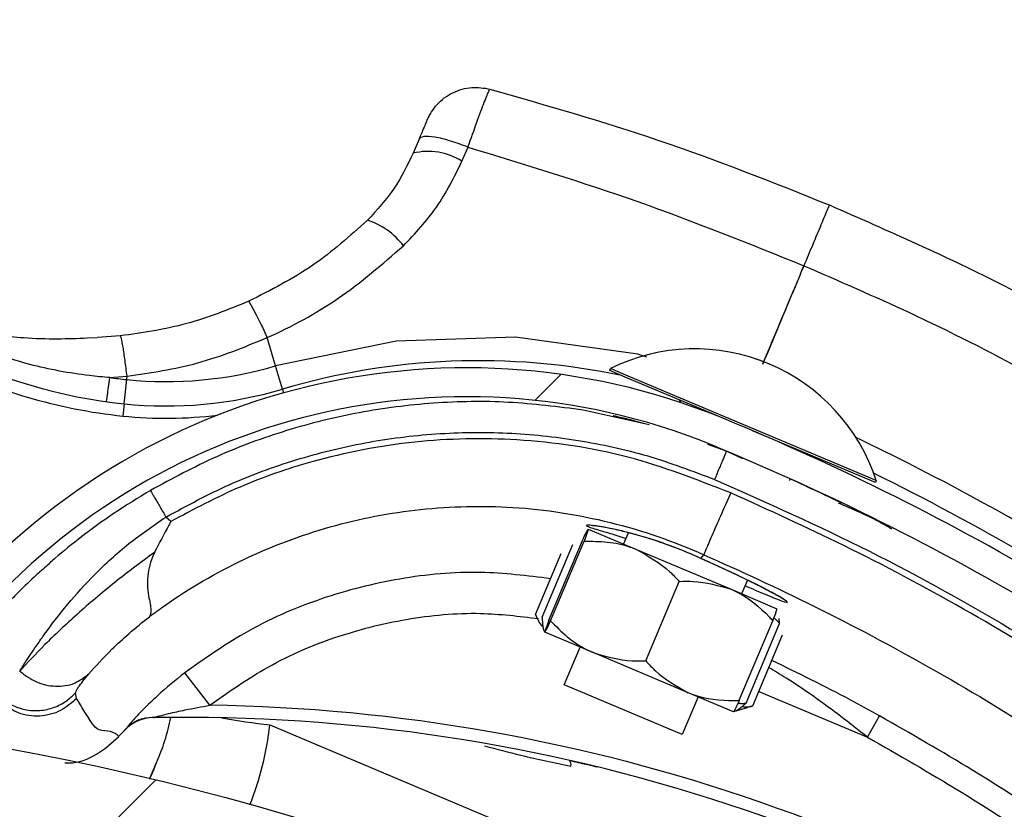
# Model space of a CAD drawing. Header units: inches. Extents: x 170 to 284, y 215 to 248.
# Tile 861 of 1056: x 235.8189 to 235.9012, y 225.0336 to 225.0996. Entities that reach past the tile are written whole.
import ezdxf

# ---------------------------------------------------------------- set-up
doc = ezdxf.new("R2010")
doc.units = ezdxf.units.IN
doc.header["$LTSCALE"] = 0.25
doc.header["$MEASUREMENT"] = 0
doc.layers.add('ANNOTATIONS', color=1, linetype='Continuous')
doc.layers.add('RH TOP OF HOOD', color=7, linetype='Continuous')
doc.styles.add('ARIAL', font='arial.ttf', dxfattribs={"height": 0.09375})
doc.dimstyles.new('STANDARD$0', dxfattribs={"dimtxt": 0.09375, "dimasz": 0.09375, "dimexe": 0.03125, "dimexo": 0.046875, "dimgap": 0.09, "dimtad": 0, "dimtih": 1, "dimtoh": 1, "dimdec": 4, "dimzin": 0, "dimdsep": 46, "dimtxsty": 'ARIAL', "dimcen": 0.09, "dimadec": 0, "dimazin": 0, "dimtfac": 1, "dimtdec": 4, "dimtofl": 0, "dimtmove": 0, "dimatfit": 1, "dimfxl": 1, "dimtolj": 1, "dimtzin": 0, "dimarcsym": 0})
pattern_1 = [(45, (225.4196035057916, 218.4993357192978), (-0.03026527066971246, 0.03026527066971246), [])]

# ---------------------------------------------------------------- blocks, each defined once
blk = doc.blocks.new('*D109')
at = {"layer": 'ANNOTATIONS', "color": 0, "lineweight": -2, "transparency": 16777216}
for p, q in [((234.6227546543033, 225.3844004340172), (234.6227546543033, 225.4781504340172)), ((235.2524818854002, 225.2906504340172), (234.5915046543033, 225.2906504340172)), ((235.7837724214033, 225.2379811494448), (234.5915046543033, 225.2379811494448)), ((234.6227546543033, 225.1442311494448), (234.6227546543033, 225.0504811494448)), ((234.6227546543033, 225.0504811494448), (234.5290046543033, 225.0504811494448))]:
    blk.add_line(p, q, dxfattribs=at)
at = {"layer": 'ANNOTATIONS', "color": 0, "transparency": 16777216}
for points in [[(234.6071296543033, 225.3844004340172), (234.6383796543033, 225.3844004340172), (234.6227546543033, 225.2906504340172)], [(234.6071296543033, 225.1442311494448), (234.6383796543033, 225.1442311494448), (234.6227546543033, 225.2379811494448)]]:
    blk.add_solid(points, dxfattribs=at)
at = {"layer": 'defpoints', "color": 0, "transparency": 16777216}
for p in [(235.2993568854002, 225.2906504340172), (234.6227546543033, 225.2379811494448), (235.8306474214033, 225.2379811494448)]:
    blk.add_point(p, dxfattribs=at)
at = {"layer": 'ANNOTATIONS', "color": 0, "transparency": 16777216, "insert": (234.2751020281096, 225.0504811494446), "char_height": 0.09375, "attachment_point": 5, "style": 'ARIAL'}
blk.add_mtext('\\A1;2 5/8"', dxfattribs=at)

msp = doc.modelspace()

# ---------------------------------------------------------------- hatches: boundary and pattern name
at = {"layer": 'RH TOP OF HOOD'}
h = msp.add_hatch(dxfattribs=at)
h.set_pattern_fill('ANSI31', color=256, scale=0.34241245, angle=2.8e-322, style=0)
h.set_pattern_definition([(45, (225.4529552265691, 218.4993357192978), (-0.03026527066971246, 0.03026527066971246), [])])
edge = h.paths.add_edge_path(flags=0)
edge.add_arc((235.7395956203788, 224.3915581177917), 0.021400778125, 89.9999999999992, 390.52248781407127, ccw=False)
edge.add_line((235.7395956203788, 224.4129588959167), (235.8123582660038, 224.4129588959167))
edge.add_arc((235.8123582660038, 224.8238538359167), 0.4108949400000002, 270, 450.0000000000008)
edge.add_line((235.8123582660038, 225.2347487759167), (235.3287006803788, 225.2347487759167))
edge.add_arc((235.3287006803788, 225.2390289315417), 0.004280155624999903, 180.0000000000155, 269.9999999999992, ccw=False)
edge.add_line((235.3244205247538, 225.2390289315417), (235.3244205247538, 225.2818304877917))
edge.add_arc((235.3287006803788, 225.2818304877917), 0.004280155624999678, 360, 540, ccw=False)
edge.add_line((235.3329808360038, 225.2818304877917), (235.3329808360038, 225.2390289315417))
edge.add_line((235.3329808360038, 225.2390289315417), (235.3297484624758, 225.2390289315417))
edge.add_line((235.3297484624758, 225.2390289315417), (235.3297484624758, 225.2818304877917))
edge.add_arc((235.3287006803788, 225.2818304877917), 0.001047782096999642, 360, 540.0000000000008)
edge.add_line((235.3276528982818, 225.2818304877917), (235.3276528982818, 225.2390289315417))
edge.add_arc((235.3287006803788, 225.2390289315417), 0.001047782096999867, 180, 270)
edge.add_line((235.3287006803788, 225.2379811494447), (235.8123582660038, 225.2379811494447))
edge.add_arc((235.8123582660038, 224.8238538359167), 0.4141273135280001, 269.9999999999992, 450, ccw=False)
edge.add_line((235.8123582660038, 224.4097265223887), (235.7395956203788, 224.4097265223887))
edge.add_arc((235.7395956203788, 224.3915581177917), 0.018168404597, 450.0000000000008, 750.5224878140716)
edge.add_arc((235.754343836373, 224.4002532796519), 0.001047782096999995, 390.5224878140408, 495.0000000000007)
edge.add_line((235.753602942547, 224.4009941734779), (235.7449077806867, 224.3922990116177))
edge.add_line((235.7449077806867, 224.3922990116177), (235.7426221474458, 224.3945846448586))
edge.add_line((235.7426221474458, 224.3945846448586), (235.751317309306, 224.4032798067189))
edge.add_arc((235.754343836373, 224.4002532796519), 0.004280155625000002, 390.522487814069, 495.0000000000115, ccw=False)
h = msp.add_hatch(dxfattribs=at)
h.set_pattern_fill('ANSI31', color=256, scale=0.34241245, style=0)
h.set_pattern_definition(pattern_1)
edge = h.paths.add_edge_path(flags=0)
edge.add_line((235.7790065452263, 225.2304686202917), (235.4365940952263, 225.2304686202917))
edge.add_line((235.4365940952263, 225.2304686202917), (235.4365940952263, 225.2347487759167))
edge.add_line((235.4365940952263, 225.2347487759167), (235.7790065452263, 225.2347487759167))
edge.add_arc((235.7790065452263, 224.8238538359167), 0.4108949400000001, 269.9999999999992, 450, ccw=False)
edge.add_line((235.7790065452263, 224.4129588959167), (235.7062438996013, 224.4129588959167))
edge.add_line((235.7062438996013, 224.4129588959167), (235.7062438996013, 224.4172390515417))
edge.add_line((235.7062438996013, 224.4172390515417), (235.7790065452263, 224.4172390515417))
edge.add_arc((235.7790065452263, 224.8238538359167), 0.406614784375, 270, 450.0000000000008)
h = msp.add_hatch(dxfattribs=at)
h.set_pattern_fill('ANSI31', color=256, scale=0.34241245, angle=2.8e-322, style=0)
h.set_pattern_definition(pattern_1)
edge = h.paths.add_edge_path(flags=0)
edge.add_arc((235.7834019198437, 225.0727969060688), 0.001712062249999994, 337.1636403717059, 359.3740606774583)
edge.add_line((235.7851138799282, 225.0727782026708), (235.7875277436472, 225.0727518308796))
edge.add_arc((235.7834019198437, 225.0727969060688), 0.004126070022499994, 337.1636403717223, 359.37406067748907, ccw=False)
edge.add_arc((235.7751970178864, 225.0762520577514), 0.01302879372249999, 288.63980774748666, 337.1636403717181, ccw=False)
edge.add_arc((235.7739415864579, 225.0813877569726), 0.01830194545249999, 247.1636403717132, 287.2250133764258, ccw=False)
edge.add_arc((235.7714033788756, 225.0753603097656), 0.01176186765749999, 179.3044980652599, 247.1636403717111, ccw=False)
edge.add_arc((235.7752916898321, 225.0762121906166), 0.01566536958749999, 122.42070840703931, 182.5944401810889, ccw=False)
edge.add_arc((235.7807375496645, 225.0682344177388), 0.02532140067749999, 460.0178885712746, 483.1445737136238, ccw=False)
edge.add_arc((235.7780306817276, 225.0782168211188), 0.01504902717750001, 419.31935873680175, 456.4782900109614, ccw=False)
edge.add_arc((235.7719760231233, 225.0672797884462), 0.02754708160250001, 340.4721435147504, 420.0962141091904, ccw=False)
edge.add_arc((235.8064998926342, 225.0562710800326), 0.008748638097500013, 528.1222592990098, 675.1050725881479)
edge.add_arc((235.8562581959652, 225.0137686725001), 0.05672062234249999, 426.7342761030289, 500.1735401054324, ccw=False)
edge.add_arc((235.7959140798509, 224.8673823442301), 0.2150521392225, 410.5896679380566, 427.3696940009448, ccw=False)
edge.add_arc((235.9133579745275, 225.0119038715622), 0.02884824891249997, 352.32248383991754, 408.5773971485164, ccw=False)
edge.add_arc((235.9703530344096, 225.0067024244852), 0.0284373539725, 537.2842342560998, 590.8827079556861)
edge.add_arc((235.9615196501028, 224.9964896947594), 0.01494630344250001, 232.4550811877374, 287.7108324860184)
edge.add_arc((235.9611760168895, 225.0003497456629), 0.0187470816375, 285.1215149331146, 318.6032563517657)
edge.add_arc((235.9647618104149, 224.996424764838), 0.0134739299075, 321.0411977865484, 359.4372861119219)
edge.add_arc((235.972227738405, 224.9960673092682), 0.006011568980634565, 362.1461729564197, 382.8812140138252)
edge.add_arc((235.9617369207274, 224.989859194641), 0.01816498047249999, 388.0629004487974, 427.163640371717)
edge.add_arc((235.9645409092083, 224.9965177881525), 0.01094007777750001, 427.1636403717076, 517.1636403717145)
edge.add_arc((235.956178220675, 225.0000393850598), 0.001866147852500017, 517.1636403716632, 532.8058868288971)
edge.add_line((235.9543267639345, 225.0002730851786), (235.951931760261, 225.0005753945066))
edge.add_arc((235.956178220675, 225.0000393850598), 0.004280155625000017, 517.1636403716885, 532.805886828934, ccw=False)
edge.add_arc((235.9645409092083, 224.9965177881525), 0.01335408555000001, 427.16364037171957, 517.1636403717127, ccw=False)
edge.add_arc((235.9617369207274, 224.989859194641), 0.020578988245, 387.77499868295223, 427.1636403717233, ccw=False)
edge.add_arc((235.972227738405, 224.9960673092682), 0.008425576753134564, 361.7413075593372, 383.66335128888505, ccw=False)
edge.add_arc((235.9647618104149, 224.996424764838), 0.01588793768, 320.85394262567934, 359.63422106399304, ccw=False)
edge.add_arc((235.9611760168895, 225.0003497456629), 0.02116108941, 285.2681711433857, 318.7408121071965, ccw=False)
edge.add_arc((235.9615196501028, 224.9964896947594), 0.01736031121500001, 232.34388850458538, 287.52949369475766, ccw=False)
edge.add_arc((235.9703530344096, 225.0067024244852), 0.030851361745, 177.0817976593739, 230.9431779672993, ccw=False)
edge.add_arc((235.9133579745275, 225.0119038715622), 0.02643424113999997, 352.105349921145, 408.4872534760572)
edge.add_arc((235.7959140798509, 224.8673823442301), 0.21263813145, 410.6013088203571, 427.3733299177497)
edge.add_arc((235.8562581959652, 225.0137686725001), 0.05430661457, 426.7202670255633, 500.278175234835)
edge.add_arc((235.8064998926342, 225.0562710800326), 0.01116264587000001, 167.2246792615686, 315.6927275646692, ccw=False)
edge.add_arc((235.7719760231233, 225.0672797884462), 0.02513307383, 340.1350405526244, 420.1342981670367)
edge.add_arc((235.7780306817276, 225.0782168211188), 0.01263501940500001, 419.2466876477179, 456.1463371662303)
edge.add_arc((235.7807375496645, 225.0682344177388), 0.022907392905, 460.2079467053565, 483.1833555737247)
edge.add_arc((235.7752916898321, 225.0762121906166), 0.01325136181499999, 482.3558808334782, 542.8988901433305)
edge.add_arc((235.7714033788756, 225.0753603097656), 0.009347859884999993, 538.8861644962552, 607.1636403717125)
edge.add_arc((235.7739415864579, 225.0813877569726), 0.01588793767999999, 247.1636403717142, 287.1158192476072)
edge.add_arc((235.7751970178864, 225.0762520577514), 0.01061478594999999, 288.7981416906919, 337.1636403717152)
h = msp.add_hatch(dxfattribs=at)
h.set_pattern_fill('ANSI32', color=256, scale=0.34241245, angle=2.8e-322, style=0)
h.set_pattern_definition([(45, (225.4196035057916, 218.4993357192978), (-0.09079581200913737, 0.09079581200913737), []), (45, (225.4801340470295, 218.4993357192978), (-0.09079581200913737, 0.09079581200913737), [])])
edge = h.paths.add_edge_path(flags=0)
edge.add_arc((235.7790065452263, 224.8238538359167), 0.2182879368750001, 180, 540, ccw=False)
edge = h.paths.add_edge_path(flags=0)
edge.add_arc((235.7790065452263, 224.8238538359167), 0.2097276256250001, 180, 540, ccw=False)

# ---------------------------------------------------------------- linework, layer by layer
for p, q in [((235.8523079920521, 225.0896077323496), (235.8518105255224, 225.0884264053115)), ((235.855892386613, 225.087753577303), (235.8563992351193, 225.0889392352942)), ((235.8245596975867, 225.0729928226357), (235.8254276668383, 225.0730176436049)), ((235.8273371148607, 225.0731593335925), (235.8254276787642, 225.0730180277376)), ((235.8403068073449, 225.0706634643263), (235.8396117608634, 225.0730136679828)), ((235.8408835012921, 225.068713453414), (235.8403068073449, 225.0706634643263)), ((235.8682401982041, 225.0702687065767), (235.8683066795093, 225.0704264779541)), ((235.8697292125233, 225.0696412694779), (235.8682401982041, 225.0702687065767)), ((235.8683066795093, 225.0704264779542), (235.8683072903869, 225.07042792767)), ((235.8697956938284, 225.0697990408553), (235.8683066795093, 225.0704264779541)), ((235.8264678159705, 225.0696796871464), (235.8278973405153, 225.0697873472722)), ((235.8276602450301, 225.0674882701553), (235.8278688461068, 225.0695110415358)), ((235.8278688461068, 225.0695110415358), (235.8278973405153, 225.0697873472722)), ((235.8779820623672, 225.0661637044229), (235.8697292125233, 225.0696412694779)), ((235.8905208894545, 225.0610659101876), (235.8697956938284, 225.0697990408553)), ((235.8408835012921, 225.068713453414), (235.8409784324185, 225.0683924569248)), ((235.8276602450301, 225.0674882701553), (235.8275548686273, 225.0664664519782)), ((235.8715515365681, 225.0657250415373), (235.8660163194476, 225.0669612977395)), ((235.8904544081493, 225.0609081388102), (235.8801786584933, 225.0652381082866)), ((235.8779989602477, 225.0635380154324), (235.8764451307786, 225.0640823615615)), ((235.8776672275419, 225.0636721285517), (235.8779199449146, 225.0635648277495)), ((235.8793740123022, 225.0628915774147), (235.8779989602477, 225.0635380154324)), ((235.8781469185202, 225.0634684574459), (235.87939617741, 225.0629380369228)), ((235.883315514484, 225.061227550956), (235.8832490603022, 225.0610698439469)), ((235.8905208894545, 225.0610659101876), (235.8904544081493, 225.0609081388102)), ((235.8905215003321, 225.0610673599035), (235.8905208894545, 225.0610659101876)), ((235.887627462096, 225.0591850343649), (235.8876294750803, 225.0591840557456)), ((235.8315672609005, 225.0576551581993), (235.8311507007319, 225.0580284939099)), ((235.8664469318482, 225.0570161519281), (235.8704932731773, 225.055311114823)), ((235.8694042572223, 225.0557700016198), (235.8698006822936, 225.0567107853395)), ((235.8626022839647, 225.049653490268), (235.8651682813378, 225.0557430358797)), ((235.8631642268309, 225.0494167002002), (235.8659630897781, 225.0560588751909)), ((235.8633008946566, 225.0493591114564), (235.8660997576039, 225.0560012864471)), ((235.8704932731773, 225.055311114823), (235.8783809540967, 225.0519874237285)), ((235.8620432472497, 225.0498890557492), (235.8641857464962, 225.0549735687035)), ((235.8758595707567, 225.0545692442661), (235.8758594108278, 225.0545692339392)), ((235.8758595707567, 225.0545692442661), (235.8760995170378, 225.0548698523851)), ((235.8712569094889, 225.04600662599), (235.8740557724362, 225.0526488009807)), ((235.8783809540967, 225.0519874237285), (235.8822222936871, 225.050368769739)), ((235.8797475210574, 225.0527600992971), (235.879264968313, 225.0516149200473)), ((235.882437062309, 225.0491171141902), (235.8824156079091, 225.0495459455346)), ((235.8790762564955, 225.0427117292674), (235.8818751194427, 225.0493539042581)), ((235.8796381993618, 225.0424749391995), (235.882437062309, 225.0491171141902)), ((235.8668633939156, 225.0466967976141), (235.8628170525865, 225.0484018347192)), ((235.8801972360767, 225.0422393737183), (235.882696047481, 225.0481694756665)), ((235.8644447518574, 225.0440002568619), (235.8657743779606, 225.0471556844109)), ((235.874751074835, 225.0433731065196), (235.8668633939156, 225.0466967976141)), ((235.8348153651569, 225.0422983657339), (235.8327224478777, 225.0450059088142)), ((235.8651057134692, 225.0437217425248), (235.8644447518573, 225.0440002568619)), ((235.8236735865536, 225.042871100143), (235.8235816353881, 225.0433281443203)), ((235.8743054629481, 225.0398451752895), (235.8651057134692, 225.0437217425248)), ((235.8756350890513, 225.0430006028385), (235.8743054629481, 225.0398451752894)), ((235.8785924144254, 225.0417544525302), (235.874751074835, 225.0433731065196)), ((235.8807079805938, 225.0434514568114), (235.889786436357, 225.0396254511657)), ((235.8801972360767, 225.0422393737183), (235.8797202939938, 225.0421094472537)), ((235.8797283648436, 225.0420814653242), (235.8785933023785, 225.0417540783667)), ((235.889786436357, 225.0396254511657), (235.8907816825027, 225.0414214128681)), ((235.8398334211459, 225.0406547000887), (235.9001262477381, 225.0152648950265)), ((235.8274607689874, 225.0399597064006), (235.8272178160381, 225.0397017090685)), ((235.8277586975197, 225.0402884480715), (235.8274607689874, 225.0399597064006))]:
    msp.add_line(p, q, dxfattribs=at)
at = {"layer": 'RH TOP OF HOOD', "flags": 128}
msp.add_lwpolyline([(235.8713489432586, 225.0713878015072), (235.8705861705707, 225.0716296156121), (235.8603798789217, 225.0730432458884), (235.8503882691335, 225.0727232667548), (235.8403068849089, 225.070663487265), (235.8403068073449, 225.0706634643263), (235.8403068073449, 225.0706634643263)], dxfattribs=at)
at = {"layer": 'RH TOP OF HOOD'}
msp.add_circle((235.7790065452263, 224.8238538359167), 0.218287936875, dxfattribs=at)
for centre, radius, start, end in [((235.7790065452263, 224.8238538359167), 0.4141273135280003, 269.9999999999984, 90), ((235.7790065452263, 224.8238538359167), 0.4108949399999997, 269.9999999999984, 90), ((235.7790065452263, 224.8238538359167), 0.406614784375, 269.9999999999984, 90), ((235.8530604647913, 225.0832912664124), 0.005285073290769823, 57.59951286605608, 103.6802759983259), ((235.8461306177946, 225.076996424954), 0.006116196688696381, 37.15960504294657, 72.26721819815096), ((235.8183116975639, 225.0641741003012), 0.02306145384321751, 22.53854507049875, 31.00225344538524), ((235.8320860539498, 225.1104046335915), 0.04314396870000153, 242.9349440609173, 264.112107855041), ((235.8753677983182, 225.0561443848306), 0.01593228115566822, 17.9931171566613, 116.3079590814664), ((235.8753684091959, 225.0561458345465), 0.01593228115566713, 17.9931171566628, 116.3079590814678), ((235.8320860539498, 225.1104046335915), 0.04417120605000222, 242.9349440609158, 264.1121078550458), ((235.8572946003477, 225.0132215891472), 0.05786770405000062, 78.06553168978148, 106.4749942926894), ((235.8562581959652, 225.0137686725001), 0.0567206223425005, 66.73427610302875, 140.1735401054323), ((235.8311727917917, 225.1015488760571), 0.03220774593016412, 264.1121078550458, 286.4749942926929), ((235.8320860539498, 225.1104046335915), 0.04111046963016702, 262.1441368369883, 264.1121078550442), ((235.8311727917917, 225.1015488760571), 0.03424124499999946, 264.1121078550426, 286.4749942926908), ((235.8562581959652, 225.0137686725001), 0.05430661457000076, 66.72026702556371, 140.2781752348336), ((235.873699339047, 225.0673738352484), 0.0005478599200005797, 21.72874536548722, 67.150538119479), ((235.8311727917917, 225.1015488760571), 0.03526848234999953, 264.1121078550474, 277.0023013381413), ((235.7959140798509, 224.8673823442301), 0.2150521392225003, 50.58966793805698, 67.36969400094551), ((235.7946527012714, 224.8679517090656), 0.2180957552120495, 54.34286357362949, 64.41721368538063), ((235.7959140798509, 224.8673823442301), 0.2126381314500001, 50.60130882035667, 67.37332991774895), ((235.8845697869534, 225.0627932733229), 0.0005478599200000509, 67.15053811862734, 96.44571348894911), ((235.7946527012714, 224.8679517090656), 0.2160622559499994, 48.25661905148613, 63.72336243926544), ((235.8327236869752, 224.8957607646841), 0.1465525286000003, 52.50425874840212, 89.18221539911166), ((235.8301588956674, 225.0378387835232), 0.003424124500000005, 91.03419064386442, 137.7860518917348), ((235.8327236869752, 224.8957607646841), 0.1455252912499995, 52.51806501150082, 91.03419064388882), ((235.8147426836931, 225.0445157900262), 0.01712062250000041, 335.7741374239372, 349.1102405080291), ((235.8464263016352, 225.0988820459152), 0.05859940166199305, 259.5561769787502, 263.5401095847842), ((235.8143090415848, 225.0434860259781), 0.02568093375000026, 338.2581340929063, 353.6702662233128), ((235.8308239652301, 225.0372798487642), 0.0005136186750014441, 155.774137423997, 157.1778958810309), ((235.8644789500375, 225.0373341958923), 0.0005320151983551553, 345.9861555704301, 41.99205636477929)]:
    msp.add_arc(centre, radius, start, end, dxfattribs=at)
for points, knots in [([(235.8529766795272, 225.0911956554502), (235.8532255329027, 225.0916513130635), (235.853740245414, 225.0925937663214), (235.8550920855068, 225.0935618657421), (235.8566787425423, 225.0940405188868), (235.8577305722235, 225.0938706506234), (235.858239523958, 225.0937884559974)], [0, 0, 0, 0, 0.2415860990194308, 0.4996813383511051, 0.757909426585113, 1, 1, 1, 1]), ([(235.8563982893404, 225.0889341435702), (235.8566563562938, 225.0896649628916), (235.8571757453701, 225.0911358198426), (235.8577874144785, 225.0927750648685), (235.8581643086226, 225.0937161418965), (235.8581941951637, 225.0936974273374), (235.8582058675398, 225.093690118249)], [0, 0, 0, 0, 0.2719162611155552, 0.5472623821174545, 0.8231804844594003, 0.9999999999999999, 0.9999999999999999, 0.9999999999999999, 0.9999999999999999]), ([(235.8582294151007, 225.0937685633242), (235.862938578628, 225.0924327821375), (235.8725592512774, 225.0897038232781), (235.881853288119, 225.0859970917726), (235.8865980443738, 225.0841047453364)], [0, 0, 0, 0, 0.4894838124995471, 0.9999999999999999, 0.9999999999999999, 0.9999999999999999, 0.9999999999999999]), ([(235.852976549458, 225.0911953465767), (235.8529769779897, 225.091196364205), (235.8530105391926, 225.0912760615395), (235.8529715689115, 225.0911835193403), (235.8528466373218, 225.0908868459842), (235.8526113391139, 225.0903280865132), (235.852408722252, 225.0898469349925), (235.8523079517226, 225.0896076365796)], [0, 0, 0, 0, 0.003230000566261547, 0.2529631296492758, 0.5032304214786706, 0.7529340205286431, 1, 1, 1, 1]), ([(235.8563982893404, 225.0889341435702), (235.8559090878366, 225.0891153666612), (235.8548953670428, 225.0894908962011), (235.853567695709, 225.0898018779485), (235.8526012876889, 225.0898686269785), (235.8524034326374, 225.0896925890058), (235.8523079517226, 225.0896076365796)], [0, 0, 0, 0, 0.2412900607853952, 0.4999999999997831, 0.7587099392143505, 0.9999999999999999, 0.9999999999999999, 0.9999999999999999, 0.9999999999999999]), ([(235.8518105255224, 225.0884264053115), (235.8513299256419, 225.087423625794), (235.8503496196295, 225.0853782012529), (235.8487889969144, 225.0836850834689), (235.8479934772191, 225.0828220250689)], [0, 0, 0, 0, 0.4902549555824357, 1, 1, 1, 1]), ([(235.8563980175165, 225.0889342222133), (235.8611482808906, 225.0874853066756), (235.8706400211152, 225.0845901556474), (235.879863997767, 225.0808793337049), (235.8844717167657, 225.0790256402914)], [0, 0, 0, 0, 0.5004628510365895, 1, 1, 1, 1]), ([(235.8510049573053, 225.0806908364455), (235.8519820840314, 225.0817282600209), (235.8539766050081, 225.0838458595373), (235.8552452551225, 225.0864335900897), (235.855892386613, 225.087753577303)], [0, 0, 0, 0, 0.4899054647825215, 1, 1, 1, 1]), ([(235.88660712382, 225.0841009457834), (235.8915322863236, 225.0819376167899), (235.9010645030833, 225.0777506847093), (235.9100867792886, 225.0725567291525), (235.9144473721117, 225.0700464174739)], [0, 0, 0, 0, 0.5166859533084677, 0.9999999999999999, 0.9999999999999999, 0.9999999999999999, 0.9999999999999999]), ([(235.8865821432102, 225.0840667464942), (235.8865842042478, 225.0840717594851), (235.8865898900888, 225.0840855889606), (235.8864215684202, 225.0836838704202), (235.8859832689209, 225.0826370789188), (235.8852533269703, 225.0808932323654), (235.8847149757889, 225.0796068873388), (235.8844717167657, 225.0790256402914)], [0, 0, 0, 0, 0.09013511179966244, 0.2486582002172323, 0.541413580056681, 0.7927834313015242, 1, 1, 1, 1]), ([(235.8479934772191, 225.0828220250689), (235.8465251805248, 225.0815053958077), (235.8435373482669, 225.0788261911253), (235.8399189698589, 225.0769875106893), (235.838078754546, 225.0760524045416)], [0, 0, 0, 0, 0.4914254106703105, 1, 1, 1, 1]), ([(235.8396117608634, 225.0730136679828), (235.8396117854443, 225.0730136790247), (235.8416828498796, 225.0739440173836), (235.8457816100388, 225.0761520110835), (235.8492447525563, 225.0791613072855), (235.8510049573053, 225.0806908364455)], [0, 0, 0, 0, 5.836249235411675e-06, 0.4917349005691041, 0.9999999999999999, 0.9999999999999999, 0.9999999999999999, 0.9999999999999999]), ([(235.8844717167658, 225.0790256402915), (235.8842252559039, 225.0784372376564), (235.8830757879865, 225.0756929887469), (235.8819265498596, 225.0729492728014), (235.8810237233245, 225.0707938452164)], [0, 0, 0, 0, 0.2144129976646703, 0.9999999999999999, 0.9999999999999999, 0.9999999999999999, 0.9999999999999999]), ([(235.8810330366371, 225.0707905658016), (235.8818874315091, 225.0728305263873), (235.8830365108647, 225.0755740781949), (235.8841858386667, 225.0783181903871), (235.8844805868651, 225.0790219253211)], [0, 0, 0, 0, 0.7435473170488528, 0.9999999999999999, 0.9999999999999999, 0.9999999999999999, 0.9999999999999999]), ([(235.8844805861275, 225.0790219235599), (235.8874279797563, 225.0777439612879), (235.8937977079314, 225.0749821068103), (235.9031246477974, 225.0702675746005), (235.9093668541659, 225.0666196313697), (235.9123884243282, 225.0648538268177)], [0, 0, 0, 0, 0.3076441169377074, 0.6648617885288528, 1, 1, 1, 1]), ([(235.838078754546, 225.0760524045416), (235.8363696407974, 225.0753610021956), (235.8329059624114, 225.0739598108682), (235.8292095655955, 225.073428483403), (235.8273371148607, 225.0731593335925)], [0, 0, 0, 0, 0.4934389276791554, 1, 1, 1, 1]), ([(235.8131133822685, 225.0741353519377), (235.8137850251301, 225.0739407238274), (235.8151127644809, 225.0735559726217), (235.8171699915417, 225.0732047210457), (235.8195029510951, 225.0729662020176), (235.8220010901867, 225.0728907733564), (235.8237422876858, 225.07296022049), (235.8245596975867, 225.0729928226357)], [0, 0, 0, 0, 0.1754155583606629, 0.3467708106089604, 0.5287700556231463, 0.7787798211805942, 1, 1, 1, 1]), ([(235.8264685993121, 225.0696797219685), (235.8264685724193, 225.0696797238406), (235.8258948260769, 225.0697196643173), (235.8236437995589, 225.0699368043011), (235.81910628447, 225.0707766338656), (235.8153383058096, 225.0721938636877), (235.8131516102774, 225.0730163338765)], [0, 0, 0, 0, 5.869764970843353e-06, 0.1252288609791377, 0.4923383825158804, 1, 1, 1, 1]), ([(235.8278973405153, 225.0697873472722), (235.827843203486, 225.0702416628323), (235.8277317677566, 225.0711768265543), (235.8275665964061, 225.0722845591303), (235.8274241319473, 225.0730284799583), (235.8273655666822, 225.0731165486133), (235.8273371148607, 225.0731593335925)], [0, 0, 0, 0, 0.2429069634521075, 0.4999999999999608, 0.7570930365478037, 1, 1, 1, 1]), ([(235.8278973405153, 225.0697873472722), (235.8298880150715, 225.0700841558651), (235.8339216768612, 225.0706855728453), (235.8376987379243, 225.0722309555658), (235.8396117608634, 225.0730136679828)], [0, 0, 0, 0, 0.4935154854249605, 1, 1, 1, 1]), ([(235.8660163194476, 225.0669612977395), (235.8639442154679, 225.0672281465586), (235.8597984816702, 225.0677620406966), (235.8535162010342, 225.0676436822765), (235.847292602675, 225.0668663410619), (235.8412151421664, 225.0653525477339), (235.8353394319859, 225.0632053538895), (235.8316821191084, 225.0612317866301), (235.8298566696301, 225.0602467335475)], [0, 0, 0, 0, 0.1669692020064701, 0.3340613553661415, 0.5010874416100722, 0.6678519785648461, 0.8342172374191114, 0.9999999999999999, 0.9999999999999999, 0.9999999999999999, 0.9999999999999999]), ([(235.868810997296, 225.0664283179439), (235.8687533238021, 225.066441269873), (235.868459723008, 225.0665072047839), (235.8686362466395, 225.0664642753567), (235.8693085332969, 225.0663329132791), (235.8705981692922, 225.06600048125), (235.8711704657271, 225.0658529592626)], [0, 0, 0, 0, 0.06273411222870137, 0.3193630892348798, 0.6979565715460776, 0.9999999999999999, 0.9999999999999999, 0.9999999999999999, 0.9999999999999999]), ([(235.8686529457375, 225.0664641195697), (235.8686422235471, 225.066466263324), (235.8685999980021, 225.0664747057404), (235.8693414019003, 225.0663261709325), (235.870605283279, 225.0659994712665), (235.8711650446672, 225.0658547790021)], [0, 0, 0, 0, 0.1593901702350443, 0.6277016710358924, 1, 1, 1, 1]), ([(235.8686529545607, 225.0664640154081), (235.8686422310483, 225.0664661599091), (235.868600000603, 225.0664746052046), (235.8693417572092, 225.0663259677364), (235.8706062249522, 225.0659991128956), (235.8711665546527, 225.0658542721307)], [0, 0, 0, 0, 0.1593327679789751, 0.6274710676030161, 1, 1, 1, 1]), ([(235.8686529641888, 225.0664639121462), (235.8686422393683, 225.0664660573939), (235.868600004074, 225.0664745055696), (235.8693421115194, 225.0663257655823), (235.8706071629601, 225.0659987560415), (235.8711680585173, 225.065853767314)], [0, 0, 0, 0, 0.159275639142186, 0.6272415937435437, 0.9999999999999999, 0.9999999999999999, 0.9999999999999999, 0.9999999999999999]), ([(235.8311507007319, 225.0580284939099), (235.8328943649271, 225.0589701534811), (235.8363845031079, 225.0608549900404), (235.841989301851, 225.0628977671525), (235.8477779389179, 225.0643379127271), (235.8537062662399, 225.0650839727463), (235.8596802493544, 225.0651622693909), (235.8656168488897, 225.0645316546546), (235.8714489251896, 225.0632750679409), (235.8751585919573, 225.0618695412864), (235.8770075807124, 225.0611689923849)], [0, 0, 0, 0, 0.1247413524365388, 0.249683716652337, 0.3746881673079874, 0.4999855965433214, 0.6253465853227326, 0.7503062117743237, 0.8755465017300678, 1, 1, 1, 1]), ([(235.8783551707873, 225.0600467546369), (235.8755238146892, 225.0611492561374), (235.8697671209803, 225.0633908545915), (235.860780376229, 225.0646910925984), (235.851851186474, 225.0645295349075), (235.8440735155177, 225.0630145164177), (235.8372445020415, 225.0606722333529), (235.8334694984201, 225.058666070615), (235.8315672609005, 225.0576551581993)], [0, 0, 0, 0, 0.1870908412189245, 0.3803918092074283, 0.5558755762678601, 0.7364481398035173, 0.8671952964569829, 1, 1, 1, 1]), ([(235.8779989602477, 225.0635380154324), (235.8779857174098, 225.0635063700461), (235.8779653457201, 225.0634576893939), (235.8778417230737, 225.0631622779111), (235.8777137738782, 225.0628565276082), (235.8775549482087, 225.0624769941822), (235.8773241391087, 225.0619254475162), (235.8771322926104, 225.061467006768), (235.8770075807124, 225.0611689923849)], [0, 0, 0, 0, 0.2394568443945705, 0.3683606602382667, 0.4999999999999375, 0.631639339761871, 0.7605431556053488, 0.9999999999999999, 0.9999999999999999, 0.9999999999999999, 0.9999999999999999]), ([(235.8770075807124, 225.0611689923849), (235.8813519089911, 225.0592323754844), (235.890063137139, 225.0553490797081), (235.9026258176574, 225.0483123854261), (235.9148602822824, 225.0404946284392), (235.9225578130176, 225.0345434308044), (235.9264158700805, 225.0315606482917)], [0, 0, 0, 0, 0.2468628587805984, 0.4950083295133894, 0.7468945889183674, 1, 1, 1, 1]), ([(235.8876274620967, 225.0591850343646), (235.8875400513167, 225.059227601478), (235.8874519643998, 225.0592704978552), (235.8867742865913, 225.0595970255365), (235.8857816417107, 225.0600763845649), (235.8841338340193, 225.0608364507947), (235.8833107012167, 225.061216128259)], [0, 0, 0, 0, 0.3307707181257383, 0.3333292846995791, 0.6669765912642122, 1, 1, 1, 1]), ([(235.8298566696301, 225.0602467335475), (235.8288238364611, 225.0596166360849), (235.8267837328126, 225.0583720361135), (235.8241097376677, 225.0564122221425), (235.8222163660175, 225.0548846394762), (235.8213833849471, 225.0541295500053), (235.8211357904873, 225.0539051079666)], [0, 0, 0, 0, 0.3013203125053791, 0.5951829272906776, 0.8796725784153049, 1, 1, 1, 1]), ([(235.8298566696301, 225.0602467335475), (235.8298739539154, 225.0602171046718), (235.8299005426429, 225.0601715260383), (235.8300619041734, 225.0598949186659), (235.8302289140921, 225.0596086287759), (235.8304362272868, 225.0592532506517), (235.8307374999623, 225.0587368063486), (235.8309879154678, 225.0583075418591), (235.8311507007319, 225.0580284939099)], [0, 0, 0, 0, 0.2394567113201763, 0.3683605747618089, 0.5000000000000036, 0.631639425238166, 0.7605432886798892, 1, 1, 1, 1]), ([(235.8783551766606, 225.0600467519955), (235.878063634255, 225.0593837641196), (235.8774805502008, 225.0580577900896), (235.8767402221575, 225.0563718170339), (235.876215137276, 225.0551661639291), (235.8761380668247, 225.0549686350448), (235.8760995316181, 225.0548698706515)], [0, 0, 0, 0, 0.2500007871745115, 0.5000009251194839, 0.7500005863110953, 1, 1, 1, 1]), ([(235.9258055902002, 225.0313696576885), (235.9228380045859, 225.0336762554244), (235.9168942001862, 225.0382961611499), (235.9075273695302, 225.0446041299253), (235.8978465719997, 225.0504289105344), (235.8881299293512, 225.0556173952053), (235.8815257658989, 225.058609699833), (235.8783549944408, 225.0600463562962)], [0, 0, 0, 0, 0.2027568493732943, 0.4061035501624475, 0.6088604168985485, 0.8122072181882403, 1, 1, 1, 1]), ([(235.8297717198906, 225.0497013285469), (235.8301852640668, 225.0500064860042), (235.8326638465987, 225.0518354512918), (235.8375824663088, 225.0546741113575), (235.8448137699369, 225.0574135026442), (235.8524130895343, 225.0588663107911), (235.860333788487, 225.0590564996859), (235.8683519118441, 225.0578062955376), (235.8735905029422, 225.0560026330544), (235.8760995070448, 225.0548698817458), (235.8760995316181, 225.0548698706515)], [0, 0, 0, 0, 0.03155846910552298, 0.1891461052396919, 0.346733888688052, 0.5043277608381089, 0.6619226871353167, 0.8309600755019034, 0.9999983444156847, 1, 1, 1, 1]), ([(235.8873287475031, 225.0592147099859), (235.8885406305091, 225.0586984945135), (235.8900799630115, 225.0580427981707), (235.8915284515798, 225.0572098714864), (235.8918365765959, 225.0570326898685)], [0, 0, 0, 0, 0.7872782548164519, 1, 1, 1, 1]), ([(235.8189297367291, 225.0451444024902), (235.8191138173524, 225.0454344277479), (235.8195535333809, 225.0461272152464), (235.8202107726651, 225.0471000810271), (235.8207445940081, 225.047868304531), (235.8214892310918, 225.0489201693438), (235.8228320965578, 225.0506687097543), (235.8251898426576, 225.0532882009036), (235.8279440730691, 225.0558292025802), (235.8300968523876, 225.0573057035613), (235.8311507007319, 225.0580284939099)], [0, 0, 0, 0, 0.0898064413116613, 0.2145219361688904, 0.2531624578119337, 0.2759662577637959, 0.4628905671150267, 0.6373953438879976, 0.8224944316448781, 1, 1, 1, 1]), ([(235.8315672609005, 225.0576551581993), (235.8315616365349, 225.0576450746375), (235.8315055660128, 225.0575445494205), (235.8310362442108, 225.0566983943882), (235.8305957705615, 225.055854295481), (235.8302030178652, 225.0551016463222)], [0, 0, 0, 0, 0.01193493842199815, 0.1189819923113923, 1, 1, 1, 1]), ([(235.8659630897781, 225.0560588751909), (235.8660704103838, 225.0562871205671), (235.8662875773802, 225.0567489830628), (235.8664213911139, 225.0570013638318), (235.8664421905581, 225.0570134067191), (235.8664469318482, 225.0570161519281)], [0, 0, 0, 0, 0.4299704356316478, 0.870060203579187, 0.9999999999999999, 0.9999999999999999, 0.9999999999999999, 0.9999999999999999]), ([(235.8664469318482, 225.0570161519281), (235.8664149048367, 225.0568909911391), (235.8663721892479, 225.0567240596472), (235.8661542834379, 225.0561459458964), (235.8660997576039, 225.0560012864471)], [0, 0, 0, 0, 0.7497733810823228, 1, 1, 1, 1]), ([(235.8758594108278, 225.0545692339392), (235.8754430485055, 225.0547529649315), (235.8741273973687, 225.0553335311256), (235.8718584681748, 225.0561558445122), (235.8693935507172, 225.0568508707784), (235.8674687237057, 225.0572457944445), (235.8664523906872, 225.0573675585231), (235.8661786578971, 225.0573253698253), (235.8666975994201, 225.0571196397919), (235.8679123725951, 225.0567794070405), (235.8691446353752, 225.0563899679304), (235.8696042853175, 225.0562447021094)], [0, 0, 0, 0, 0.05799721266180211, 0.1832636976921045, 0.3064129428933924, 0.4347166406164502, 0.5675677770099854, 0.6609498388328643, 0.7922661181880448, 0.9225125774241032, 1, 1, 1, 1]), ([(235.8703201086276, 225.0565743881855), (235.8699422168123, 225.0566765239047), (235.8690584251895, 225.056915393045), (235.8679572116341, 225.0571401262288), (235.8671750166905, 225.0572725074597), (235.8667898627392, 225.0573094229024), (235.8667822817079, 225.0573096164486), (235.8667800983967, 225.0573096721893)], [0, 0, 0, 0, 0.1981000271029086, 0.4633049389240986, 0.730530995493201, 0.9223938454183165, 1, 1, 1, 1]), ([(235.8758506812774, 225.054571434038), (235.875812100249, 225.054589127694), (235.8752086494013, 225.0548658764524), (235.8739793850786, 225.0553778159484), (235.8722623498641, 225.0559989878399), (235.8710138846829, 225.0563953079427), (235.8704317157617, 225.0565455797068), (235.8703201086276, 225.0565743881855)], [0, 0, 0, 0, 0.02096907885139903, 0.3279800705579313, 0.6261032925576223, 0.9283205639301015, 1, 1, 1, 1]), ([(235.8660997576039, 225.0560012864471), (235.8667484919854, 225.0560013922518), (235.868061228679, 225.0560016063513), (235.8695295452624, 225.0556916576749), (235.8703143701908, 225.0553817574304), (235.8704932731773, 225.055311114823)], [0, 0, 0, 0, 0.4299704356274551, 0.8700602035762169, 1, 1, 1, 1]), ([(235.8704932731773, 225.055311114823), (235.871467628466, 225.0547618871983), (235.8727671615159, 225.0540293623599), (235.8737978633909, 225.0529251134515), (235.8740557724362, 225.0526488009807)], [0, 0, 0, 0, 0.7497733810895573, 1, 1, 1, 1]), ([(235.830217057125, 225.0550943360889), (235.8290787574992, 225.0542515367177), (235.8267407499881, 225.0525204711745), (235.8236225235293, 225.0498393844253), (235.8208287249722, 225.0472195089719), (235.8195745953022, 225.0458470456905), (235.8189308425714, 225.0451425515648)], [0, 0, 0, 0, 0.2305257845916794, 0.4734878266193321, 0.7297379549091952, 0.9999999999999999, 0.9999999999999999, 0.9999999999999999, 0.9999999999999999]), ([(235.8302174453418, 225.055094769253), (235.8300895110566, 225.0548129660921), (235.829826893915, 225.0542344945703), (235.8296322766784, 225.0532924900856), (235.8295831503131, 225.0523233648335), (235.8297323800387, 225.0511830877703), (235.829969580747, 225.050153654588), (235.8298372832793, 225.0498495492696), (235.8297724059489, 225.0497004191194)], [0, 0, 0, 0, 0.1136768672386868, 0.233350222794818, 0.3620694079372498, 0.5019163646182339, 0.7557448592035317, 1, 1, 1, 1]), ([(235.8817226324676, 225.0517516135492), (235.8816842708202, 225.0517728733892), (235.8813962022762, 225.0519325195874), (235.8805577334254, 225.0523642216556), (235.8792154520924, 225.0530292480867), (235.8776066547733, 225.0537859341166), (235.8764499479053, 225.0543110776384), (235.8758542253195, 225.0545706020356), (235.8758529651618, 225.0545711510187)], [0, 0, 0, 0, 0.03583539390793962, 0.2690981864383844, 0.5116419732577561, 0.7561140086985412, 0.9994840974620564, 1, 1, 1, 1]), ([(235.8795512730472, 225.0522943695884), (235.8798448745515, 225.0521675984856), (235.8809469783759, 225.0516917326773), (235.8822312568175, 225.0511562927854), (235.8830414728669, 225.0508657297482), (235.8831564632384, 225.0509134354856), (235.8826058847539, 225.0512826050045), (235.8810839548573, 225.05210626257), (235.8787915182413, 225.0532485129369), (235.876860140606, 225.0541185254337), (235.8758595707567, 225.0545692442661)], [0, 0, 0, 0, 0.05114929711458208, 0.1920011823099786, 0.3334894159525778, 0.4224210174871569, 0.5646212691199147, 0.7065362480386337, 0.8479681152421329, 1, 1, 1, 1]), ([(235.8760995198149, 225.0548698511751), (235.8760995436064, 225.0548698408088), (235.8792042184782, 225.0535170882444), (235.8855964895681, 225.0505397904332), (235.8950636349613, 225.0455201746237), (235.9044760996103, 225.0398479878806), (235.9135957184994, 225.0337090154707), (235.9193794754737, 225.0292136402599), (235.9222713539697, 225.0269659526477)], [0, 0, 0, 0, 1.439079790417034e-06, 0.1877923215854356, 0.390843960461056, 0.5938956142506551, 0.7969478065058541, 1, 1, 1, 1]), ([(235.8211357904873, 225.0539051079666), (235.8207884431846, 225.0535980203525), (235.819837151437, 225.0527569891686), (235.8187379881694, 225.0516648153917), (235.8177987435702, 225.0507001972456), (235.8172559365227, 225.0501138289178), (235.8171723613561, 225.0500225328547), (235.817130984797, 225.0499773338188)], [0, 0, 0, 0, 0.1282528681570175, 0.3512504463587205, 0.5733912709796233, 0.7887937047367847, 1, 1, 1, 1]), ([(235.863301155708, 225.0528742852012), (235.8613542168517, 225.0531137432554), (235.857162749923, 225.0536292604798), (235.8506691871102, 225.0530174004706), (235.8439824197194, 225.0513332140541), (235.8378924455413, 225.0486550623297), (235.8343392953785, 225.0461471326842), (235.8327224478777, 225.0450059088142)], [0, 0, 0, 0, 0.1810254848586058, 0.389720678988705, 0.5984159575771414, 0.8172607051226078, 0.9999999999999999, 0.9999999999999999, 0.9999999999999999, 0.9999999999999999]), ([(235.8740557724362, 225.0526488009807), (235.8744492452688, 225.0526597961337), (235.8759379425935, 225.0527013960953), (235.877345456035, 225.0522900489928), (235.8783809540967, 225.0519874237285)], [0, 0, 0, 0, 0.2643068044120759, 1, 1, 1, 1]), ([(235.8783809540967, 225.0519874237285), (235.8785343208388, 225.051919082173), (235.8797338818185, 225.0513845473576), (235.8808931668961, 225.0504280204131), (235.8817794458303, 225.0494585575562), (235.8818751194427, 225.0493539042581)], [0, 0, 0, 0, 0.1156468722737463, 0.9045342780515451, 1, 1, 1, 1]), ([(235.8827093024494, 225.0511832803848), (235.8827097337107, 225.0511829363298), (235.8827295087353, 225.0511671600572), (235.882615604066, 225.0512494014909), (235.8823424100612, 225.0514128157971), (235.8819339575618, 225.0516360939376), (235.8817226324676, 225.0517516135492)], [0, 0, 0, 0, 0.005301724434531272, 0.2431048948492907, 0.608397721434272, 1, 1, 1, 1]), ([(235.8818751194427, 225.0493539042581), (235.8819635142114, 225.0495901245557), (235.8821423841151, 225.0500681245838), (235.8822295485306, 225.0503401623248), (235.8822236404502, 225.0503634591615), (235.8822222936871, 225.050368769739)], [0, 0, 0, 0, 0.4299704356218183, 0.8700602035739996, 1, 1, 1, 1]), ([(235.8246882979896, 225.0449063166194), (235.8252775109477, 225.045563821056), (235.8261716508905, 225.0465615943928), (235.8280308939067, 225.0482951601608), (235.829190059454, 225.0492305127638), (235.8297724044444, 225.0497004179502)], [0, 0, 0, 0, 0.4901989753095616, 0.7438846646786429, 1, 1, 1, 1]), ([(235.8348153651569, 225.0422983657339), (235.8362945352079, 225.0433423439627), (235.8395450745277, 225.0456365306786), (235.8451163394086, 225.0480876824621), (235.8512332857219, 225.0496243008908), (235.8570044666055, 225.0501820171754), (235.8606708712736, 225.0497372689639), (235.8622838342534, 225.0495416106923)], [0, 0, 0, 0, 0.1859244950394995, 0.4085770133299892, 0.6208996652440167, 0.8332222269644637, 1, 1, 1, 1]), ([(235.8620432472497, 225.0498890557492), (235.86219969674, 225.0495164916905), (235.8623717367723, 225.0491068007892), (235.8626351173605, 225.0488630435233), (235.8626589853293, 225.0488409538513)], [0, 0, 0, 0, 0.9093784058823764, 1, 1, 1, 1]), ([(235.8626022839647, 225.049653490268), (235.8626066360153, 225.0493805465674), (235.862615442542, 225.0488282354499), (235.8627287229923, 225.0484855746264), (235.8628317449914, 225.0484172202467), (235.8628331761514, 225.0484162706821)], [0, 0, 0, 0, 0.4906882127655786, 0.9929247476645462, 1, 1, 1, 1]), ([(235.8819635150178, 225.0495931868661), (235.8820390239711, 225.0495368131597), (235.8822161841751, 225.0494045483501), (235.8823565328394, 225.0492219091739), (235.882437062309, 225.0491171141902)], [0, 0, 0, 0, 0.4262184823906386, 0.9999999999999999, 0.9999999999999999, 0.9999999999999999, 0.9999999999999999]), ([(235.8631642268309, 225.0494167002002), (235.8630758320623, 225.0491804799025), (235.8628969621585, 225.0487024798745), (235.8628097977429, 225.0484304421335), (235.8628157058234, 225.0484071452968), (235.8628170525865, 225.0484018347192)], [0, 0, 0, 0, 0.4299704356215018, 0.8700602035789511, 1, 1, 1, 1]), ([(235.8628170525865, 225.0484018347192), (235.8628842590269, 225.0485121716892), (235.8629738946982, 225.048659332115), (235.8632354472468, 225.0492190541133), (235.8633008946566, 225.0493591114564)], [0, 0, 0, 0, 0.7497733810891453, 1, 1, 1, 1]), ([(235.8633008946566, 225.0493591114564), (235.8637539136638, 225.0488947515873), (235.8646706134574, 225.047955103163), (235.8659179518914, 225.0471207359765), (235.8666878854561, 225.0467754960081), (235.8668633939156, 225.0466967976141)], [0, 0, 0, 0, 0.429970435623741, 0.8700602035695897, 1, 1, 1, 1]), ([(235.8668633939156, 225.0466967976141), (235.8679369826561, 225.0463830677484), (235.8693688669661, 225.0459646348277), (235.8708790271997, 225.0459982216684), (235.8712569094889, 225.04600662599)], [0, 0, 0, 0, 0.7497733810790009, 1, 1, 1, 1]), ([(235.8712569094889, 225.04600662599), (235.8715238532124, 225.0457173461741), (235.872533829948, 225.0446228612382), (235.8738112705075, 225.0439028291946), (235.874751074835, 225.0433731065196)], [0, 0, 0, 0, 0.2643068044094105, 1, 1, 1, 1]), ([(235.889786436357, 225.0396254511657), (235.889044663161, 225.0402059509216), (235.8868302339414, 225.0419389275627), (235.8840886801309, 225.0439162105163), (235.8820266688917, 225.0451529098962), (235.881546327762, 225.0454409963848)], [0, 0, 0, 0, 0.2786878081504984, 0.8319718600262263, 1, 1, 1, 1]), ([(235.8907816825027, 225.0414214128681), (235.8899735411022, 225.0418671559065), (235.8870213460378, 225.0434954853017), (235.8839964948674, 225.0449707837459), (235.8817996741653, 225.0460422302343)], [0, 0, 0, 0, 0.2737425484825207, 1, 1, 1, 1]), ([(235.8160368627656, 225.0449181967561), (235.8161644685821, 225.0446013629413), (235.8164336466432, 225.0439330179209), (235.8171574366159, 225.0430490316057), (235.8181407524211, 225.0423244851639), (235.819336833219, 225.0418875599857), (235.8206077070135, 225.0418045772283), (235.8218003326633, 225.0420705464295), (235.8228200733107, 225.0425870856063), (235.823336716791, 225.0430898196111), (235.8235816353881, 225.0433281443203)], [0, 0, 0, 0, 0.1098512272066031, 0.2317256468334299, 0.363177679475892, 0.499999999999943, 0.6368223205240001, 0.7682743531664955, 0.8901487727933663, 1, 1, 1, 1]), ([(235.8189280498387, 225.0451443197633), (235.8193671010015, 225.0448213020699), (235.8202791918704, 225.0441502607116), (235.8219345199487, 225.0437975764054), (235.8235317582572, 225.0440139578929), (235.8243118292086, 225.0446156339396), (235.8246875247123, 225.044905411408)], [0, 0, 0, 0, 0.2405618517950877, 0.499746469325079, 0.7590693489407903, 1, 1, 1, 1]), ([(235.8235816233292, 225.0433281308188), (235.8236236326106, 225.0434466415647), (235.8237075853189, 225.043683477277), (235.8243577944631, 225.0444945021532), (235.8246826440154, 225.0448996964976)], [0, 0, 0, 0, 0.5003922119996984, 1, 1, 1, 1]), ([(235.8327224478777, 225.0450059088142), (235.831950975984, 225.0443801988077), (235.8305942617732, 225.0432798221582), (235.8290648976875, 225.0417721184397), (235.8281699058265, 225.0407950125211), (235.8278567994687, 225.0404144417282), (235.8277728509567, 225.0403038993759), (235.8277728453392, 225.0403038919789)], [0, 0, 0, 0, 0.3699466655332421, 0.6505899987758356, 0.8492685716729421, 0.9999899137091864, 1, 1, 1, 1]), ([(235.874751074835, 225.0433731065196), (235.8749071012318, 225.0433110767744), (235.8761274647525, 225.0428259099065), (235.8776217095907, 225.0426642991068), (235.878934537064, 225.0427071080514), (235.8790762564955, 225.0427117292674)], [0, 0, 0, 0, 0.1156468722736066, 0.9045342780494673, 1, 1, 1, 1]), ([(235.8236735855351, 225.0428711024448), (235.8232557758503, 225.042494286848), (235.8226130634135, 225.0419146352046), (235.8215089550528, 225.0415136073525), (235.82060599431, 225.0413657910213), (235.8196923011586, 225.0414132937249), (235.8185509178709, 225.0416903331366), (235.8178485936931, 225.042195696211), (235.8173920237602, 225.0425242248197)], [0, 0, 0, 0, 0.2394514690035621, 0.3683457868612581, 0.4999761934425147, 0.6316105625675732, 0.7605158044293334, 1, 1, 1, 1]), ([(235.8272240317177, 225.0396955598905), (235.8270181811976, 225.0398624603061), (235.8266063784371, 225.0401963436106), (235.8254573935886, 225.0401036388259), (235.8246832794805, 225.0412227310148), (235.8241063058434, 225.0421646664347), (235.8236735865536, 225.042871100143)], [0, 0, 0, 0, 0.1666800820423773, 0.3334425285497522, 0.5000945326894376, 1, 1, 1, 1]), ([(235.8302381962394, 225.0412993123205), (235.8302438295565, 225.04130105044), (235.8303444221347, 225.0413320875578), (235.8307194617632, 225.0414365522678), (235.8315566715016, 225.0416480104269), (235.8329684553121, 225.0419669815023), (235.8341265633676, 225.0421747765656), (235.8348153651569, 225.0422983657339)], [0, 0, 0, 0, 0.005253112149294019, 0.09380336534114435, 0.2660256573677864, 0.563457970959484, 1, 1, 1, 1]), ([(235.8796381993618, 225.0424749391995), (235.879439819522, 225.0422874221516), (235.8790383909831, 225.0419079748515), (235.878714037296, 225.0417497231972), (235.878593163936, 225.0417757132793), (235.8785914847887, 225.041776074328)], [0, 0, 0, 0, 0.4906882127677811, 0.9929247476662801, 1, 1, 1, 1]), ([(235.8790762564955, 225.0427117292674), (235.8789689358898, 225.0424834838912), (235.8787517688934, 225.0420216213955), (235.8786179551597, 225.0417692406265), (235.8785971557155, 225.0417571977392), (235.8785924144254, 225.0417544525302)], [0, 0, 0, 0, 0.4299704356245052, 0.8700602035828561, 0.9999999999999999, 0.9999999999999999, 0.9999999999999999, 0.9999999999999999]), ([(235.8789667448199, 225.0424813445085), (235.8790598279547, 225.042466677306), (235.8792782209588, 225.0424322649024), (235.8795069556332, 225.042459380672), (235.8796381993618, 225.0424749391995)], [0, 0, 0, 0, 0.4262184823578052, 1, 1, 1, 1]), ([(235.8793163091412, 225.0421907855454), (235.8795045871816, 225.0421711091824), (235.8797876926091, 225.0421415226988), (235.8800944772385, 225.0422148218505), (235.8801972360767, 225.0422393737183)], [0, 0, 0, 0, 0.6650456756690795, 1, 1, 1, 1]), ([(235.8302381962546, 225.0412993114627), (235.829886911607, 225.0412793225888), (235.8292752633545, 225.0412445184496), (235.8284216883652, 225.0408830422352), (235.8280028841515, 225.0405090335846), (235.8277730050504, 225.0403037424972)], [0, 0, 0, 0, 0.3783552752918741, 0.6587829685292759, 1, 1, 1, 1]), ([(235.921876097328, 225.0200922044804), (235.9207249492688, 225.021041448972), (235.9164629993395, 225.0245558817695), (235.908784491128, 225.0302797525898), (235.8995323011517, 225.0364183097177), (235.8934000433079, 225.0399243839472), (235.8907816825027, 225.0414214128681)], [0, 0, 0, 0, 0.1185397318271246, 0.4388752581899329, 0.7604101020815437, 1, 1, 1, 1]), ([(235.8300970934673, 225.0412623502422), (235.8301011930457, 225.0412634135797), (235.8301103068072, 225.0412657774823), (235.8301556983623, 225.0412774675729), (235.830180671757, 225.0412838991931)], [0, 0, 0, 0, 0.4498228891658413, 1, 1, 1, 1]), ([(235.8227041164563, 225.0374983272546), (235.8228248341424, 225.0374920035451), (235.8237428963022, 225.0374439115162), (235.8254476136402, 225.0380934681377), (235.8266317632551, 225.0391614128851), (235.8272240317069, 225.0396955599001)], [0, 0, 0, 0, 0.07035123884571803, 0.5350235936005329, 0.9999999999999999, 0.9999999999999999, 0.9999999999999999, 0.9999999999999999]), ([(235.8577732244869, 225.0389052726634), (235.8587881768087, 225.0386376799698), (235.8611972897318, 225.0380025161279), (235.8636029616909, 225.0374975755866), (235.8649951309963, 225.037205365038)], [0, 0, 0, 0, 0.4212971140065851, 1, 1, 1, 1]), ([(235.889786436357, 225.0396254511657), (235.8923776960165, 225.038143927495), (235.8984335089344, 225.0346815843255), (235.9075906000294, 225.0286077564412), (235.9151903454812, 225.0229440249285), (235.9194197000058, 225.0194564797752), (235.9205589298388, 225.0185170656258)], [0, 0, 0, 0, 0.2395900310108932, 0.5599255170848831, 0.8814604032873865, 1, 1, 1, 1]), ([(235.8303505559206, 225.0374790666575), (235.8303499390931, 225.0374776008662), (235.8303484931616, 225.0374741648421), (235.8303289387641, 225.0374276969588), (235.8302860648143, 225.0373258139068), (235.8302177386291, 225.0371634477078), (235.8301181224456, 225.0369267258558), (235.8299707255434, 225.036576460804), (235.8298534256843, 225.0362977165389), (235.8297860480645, 225.0361376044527)], [0, 0, 0, 0, 0.03123805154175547, 0.07322644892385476, 0.1752412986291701, 0.2765796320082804, 0.4318189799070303, 0.6736340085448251, 1, 1, 1, 1]), ([(235.82979391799, 225.0361360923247), (235.8298635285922, 225.0363052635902), (235.8299812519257, 225.03659136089), (235.8301287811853, 225.0369469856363), (235.8302255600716, 225.037179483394), (235.8302923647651, 225.0373395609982), (235.8303342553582, 225.037439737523), (235.8303532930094, 225.0374851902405), (235.8303548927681, 225.0374889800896), (235.8303555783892, 225.037490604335)], [0, 0, 0, 0, 0.3390994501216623, 0.5734746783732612, 0.7244825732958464, 0.8237148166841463, 0.9252004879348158, 0.9679425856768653, 0.9999999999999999, 0.9999999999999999, 0.9999999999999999, 0.9999999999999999]), ([(235.8648743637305, 225.0376901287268), (235.8653613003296, 225.037578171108), (235.8662793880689, 225.0373670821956), (235.8671208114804, 225.0371625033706), (235.8671736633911, 225.0371496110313), (235.8671938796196, 225.0371446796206)], [0, 0, 0, 0, 0.4108597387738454, 0.7746496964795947, 1, 1, 1, 1])]:
    msp.add_open_spline(points, degree=3, knots=knots, dxfattribs=at)
msp.add_open_spline([(235.8261890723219, 225.0676655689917), (235.8261929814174, 225.0676939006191), (235.8262007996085, 225.067750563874), (235.826262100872, 225.0681948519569), (235.8263518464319, 225.0688452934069), (235.8264286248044, 225.0694017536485), (235.8264670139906, 225.0696799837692)], degree=3, dxfattribs=at)

# ---------------------------------------------------------------- dimensions: what is measured, and where the dimension line sits
at = {"layer": 'ANNOTATIONS'}
dim = msp.add_linear_dim(base=(234.6227546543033, 225.2379811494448), p1=(235.2993568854, 225.2906504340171), p2=(235.8306474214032, 225.2379811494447), angle=90, text='2 5/8"', dimstyle='STANDARD$0', dxfattribs=at)
dim.commit()
dim.dimension.update_dxf_attribs({"geometry": '*D109', "text_midpoint": (234.2751020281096, 225.0504811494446)})

doc.saveas('drawing.dxf')
